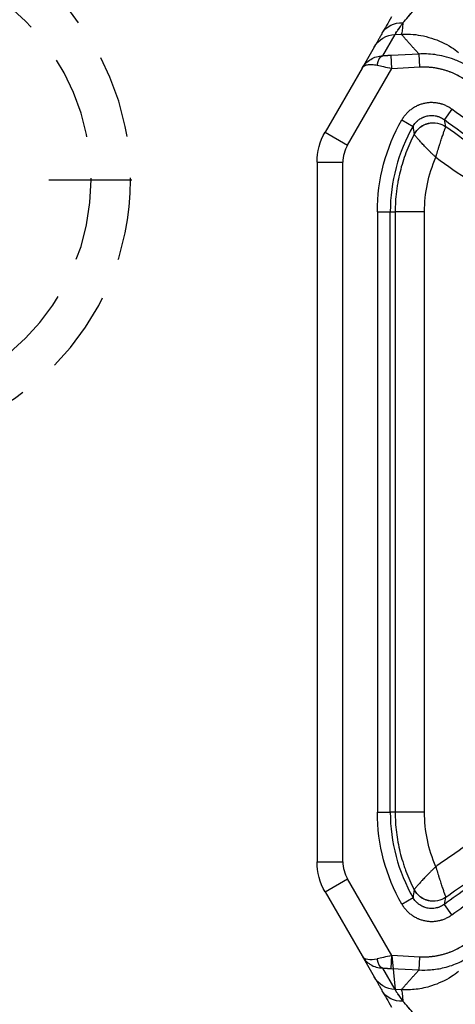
# Model space of a CAD drawing. Extents: x 2651 to 7771, y -1163 to 1075.
# Tile 411 of 490: x 5110 to 5123, y 673 to 702. Entities that reach past the tile are written whole.
import ezdxf

# ---------------------------------------------------------------- set-up
doc = ezdxf.new("R2010")
doc.units = 0
doc.header["$LTSCALE"] = 10
doc.linetypes.add('CENTER', pattern=[2, 1.25, -0.25, 0.25, -0.25])
doc.linetypes.add('HIDDEN', pattern=[0.375, 0.25, -0.125])
doc.layers.get('0').update_dxf_attribs({"linetype": 'CONTINUOUS'})
doc.layers.get('Defpoints').update_dxf_attribs({"linetype": 'CONTINUOUS'})
for name, color, linetype in [('1', 7, 'CONTINUOUS'), ('CEN', 1, 'CENTER'), ('DIM', 3, 'CONTINUOUS'), ('HIDDEN', 6, 'HIDDEN')]:
    doc.layers.add(name, color=color, linetype=linetype)
doc.styles.get("Standard").update_dxf_attribs({"font": 'romans.shx'})
doc.dimstyles.new('MM& INCH5', dxfattribs={"dimtxt": 5, "dimasz": 2.5, "dimexe": 1, "dimexo": 0.5, "dimtad": 0, "dimrnd": 1.38778e-17, "dimzin": 9, "dimdsep": 46, "dimtxsty": 'Standard', "dimblk": 'CLOSED', "dimcen": 0, "dimclrd": 3, "dimclre": 3, "dimclrt": 3, "dimazin": 2, "dimtfac": 0.75, "dimtofl": 0, "dimtmove": 0, "dimatfit": 3, "dimfxl": 0, "dimtolj": 1, "dimarcsym": 0})

# ---------------------------------------------------------------- blocks, each defined once
blk = doc.blocks.new('DFSF')
at = {"layer": '1', "color": 252, "linetype": 'Continuous'}
for p, q in [((1288.685, 533.376), (1288.87, 533.367)), ((1288.87, 533.367), (1289.242, 532.722)), ((1288.148, 532.776), (1288.128, 532.388)), ((1288.992, 532.732), (1288.148, 532.776)), ((1288.128, 532.388), (1288.972, 532.344)), ((1288.972, 532.344), (1290.304, 530.037)), ((1287.156, 531.114), (1287.385, 530.801)), ((1288.667, 530.793), (1288.33, 530.6)), ((1290.977, 530.426), (1290.304, 530.037)), ((1290.443, 529.519), (1290.443, 508.469)), ((1291.22, 529.519), (1290.443, 529.519)), ((1287.984, 528.026), (1287.984, 509.961)), ((1287.984, 528.026), (1288.867, 528.026)), ((1288.867, 528.026), (1289.015, 528.026)), ((1288.867, 509.961), (1288.867, 528.026)), ((1289.015, 528.026), (1289.015, 509.961)), ((1289.403, 528.026), (1289.015, 528.026)), ((1289.403, 509.961), (1289.403, 528.026)), ((1287.984, 509.961), (1288.867, 509.961)), ((1289.015, 509.961), (1288.867, 509.961)), ((1289.403, 509.961), (1289.015, 509.961)), ((1291.22, 508.469), (1290.443, 508.469)), ((1290.304, 507.951), (1288.972, 505.644)), ((1290.977, 507.562), (1290.304, 507.951)), ((1288.667, 507.195), (1288.33, 507.388)), ((1287.156, 506.874), (1287.385, 507.187)), ((1288.972, 505.644), (1288.128, 505.599)), ((1288.128, 505.599), (1288.148, 505.212)), ((1288.148, 505.212), (1288.992, 505.256)), ((1289.242, 505.266), (1288.87, 504.621)), ((1288.87, 504.621), (1288.685, 504.611))]:
    blk.add_line(p, q, dxfattribs=at)
at = {"layer": '1', "color": 110, "linetype": 'Continuous'}
for p, q in [((1288.972, 532.344), (1288.87, 533.367)), ((1288.128, 532.388), (1288.972, 532.344)), ((1288.972, 532.344), (1290.304, 530.037)), ((1290.443, 529.519), (1290.443, 508.469)), ((1290.304, 507.951), (1288.972, 505.644)), ((1288.972, 505.644), (1288.128, 505.599)), ((1289.242, 505.266), (1288.87, 504.621))]:
    blk.add_line(p, q, dxfattribs=at)
at = {"layer": '1', "color": 7, "linetype": 'Continuous'}
for p, q in [((1289.864, 532.355), (1289.502, 532.981)), ((1288.992, 532.732), (1288.972, 532.344)), ((1290.977, 530.426), (1289.865, 532.352)), ((1291.22, 508.469), (1291.22, 529.519)), ((1289.865, 505.636), (1290.977, 507.562)), ((1288.972, 505.644), (1288.992, 505.256)), ((1289.502, 505.007), (1289.864, 505.633))]:
    blk.add_line(p, q, dxfattribs=at)
at = {"layer": '1', "color": 252, "linetype": 'Continuous', "extrusion": (0, 0, -1)}
for centre, start, end in [((-1283.836, 528.026), 150.1987, 180), ((-1283.836, 509.961), 180, 209.8012)]:
    blk.add_arc(centre, 5.567, start, end, dxfattribs=at)
at = {"layer": '1', "color": 252, "linetype": 'Continuous'}
for centre, radius, start, end in [((1283.836, 528.026), 5.178, 0, 29.8013), ((1289.407, 529.519), 1.036, 0, 30), ((1283.836, 509.961), 5.178, 330.1988, 0), ((1289.407, 508.469), 1.036, 330, 0)]:
    blk.add_arc(centre, radius, start, end, dxfattribs=at)
at = {"layer": '1', "color": 7, "linetype": 'Continuous', "extrusion": (0, 0, -1)}
for centre, start, end in [((-1289.407, 529.519), 150, 180), ((-1289.407, 508.469), 180, 210)]:
    blk.add_arc(centre, 1.814, start, end, dxfattribs=at)
at = {"layer": '1', "color": 110, "linetype": 'Continuous'}
for centre, start, end in [((1289.407, 529.519), 0, 30), ((1289.407, 508.469), 330, 0)]:
    blk.add_arc(centre, 1.036, start, end, dxfattribs=at)
at = {"layer": '1', "color": 252, "linetype": 'Continuous', "extrusion": (0, 0, -1)}
for centre, major_axis, ratio, start_param, end_param in [((1288.583, 533.018), (0.673, 0.389), 0.857555, 5.242162, 6.283185), ((1288.855, 536.606), (0.161, 3.235), 0.052272, 3.194024, 3.602195), ((1288.829, 532.592), (0.673, 0.389), 0.998053, 5.287458, 6.283185), ((1287.719, 530.06), (-0.631, 0.148), 0.999911, 0.712892, 2.4287), ((1287.719, 530.059), (0.618, 0.195), 0.99876, 4.392457, 6.10701), ((1287.719, 507.928), (0.631, 0.148), 0.999911, 0.712878, 2.428715), ((1287.719, 507.929), (0.618, -0.195), 0.99876, 0.176172, 1.890754), ((1288.829, 505.396), (0.673, -0.389), 0.998053, 0, 0.995727), ((1288.855, 501.382), (0.161, -3.235), 0.052272, 2.68099, 3.089161), ((1288.583, 504.97), (0.673, -0.389), 0.857555, 0, 1.041024)]:
    blk.add_ellipse(centre, major_axis=major_axis, ratio=ratio, start_param=start_param, end_param=end_param, dxfattribs=at)
at = {"layer": '1', "color": 7, "linetype": 'Continuous', "extrusion": (0, 0, -1)}
for centre, major_axis, ratio, start_param, end_param in [((1289.222, 532.334), (-0.009, -0.389), 0.484329, 3.201449, 4.425608), ((1289.407, 529.519), (-1.814, 0), 0.999975, 2.618029, 3.141591), ((1289.407, 529.519), (1.814, 0), 0.999975, 5.759622, 6.283185), ((1283.861, 528.026), (4.123, 0), 1, 5.873541, 6.283185), ((1283.861, 509.961), (4.123, 0), 1, 0, 0.409639), ((1289.222, 505.654), (0.009, -0.389), 0.484329, 4.99917, 6.223329)]:
    blk.add_ellipse(centre, major_axis=major_axis, ratio=ratio, start_param=start_param, end_param=end_param, dxfattribs=at)
at = {"layer": '1', "color": 110, "linetype": 'Continuous'}
for points, degree, knots in [([(1288.301, 534.103), (1288.321, 534.079), (1288.381, 534.007), (1288.497, 533.87), (1288.584, 533.772), (1288.636, 533.712)], 3, [0, 0, 0, 0, 0.166985, 0.500056, 1, 1, 1, 1]), ([(1288.636, 533.712), (1288.669, 533.664), (1288.735, 533.569), (1288.805, 533.467), (1288.853, 533.395), (1288.864, 533.376), (1288.87, 533.367)], 3, [0, 0, 0, 0, 0.257092, 0.508444, 0.755554, 1, 1, 1, 1]), ([(1286.702, 531.96), (1287.011, 532.188), (1287.378, 532.298), (1287.745, 532.408), (1288.128, 532.388)], 2, [0, 0, 0, 0.5, 0.5, 1, 1, 1]), ([(1288.128, 505.599), (1287.745, 505.579), (1287.378, 505.69), (1287.011, 505.8), (1286.702, 506.028)], 2, [0, 0, 0, 0.5, 0.5, 1, 1, 1]), ([(1288.87, 504.621), (1288.864, 504.611), (1288.853, 504.593), (1288.805, 504.521), (1288.735, 504.419), (1288.669, 504.324), (1288.636, 504.275)], 3, [0, 0, 0, 0, 0.244446, 0.491556, 0.742908, 1, 1, 1, 1]), ([(1288.636, 504.275), (1288.584, 504.216), (1288.497, 504.118), (1288.381, 503.981), (1288.321, 503.909), (1288.301, 503.884)], 3, [0, 0, 0, 0, 0.499944, 0.833015, 1, 1, 1, 1])]:
    blk.add_open_spline(points, degree=degree, knots=knots, dxfattribs=at)
at = {"layer": '1', "color": 252, "linetype": 'Continuous'}
for points, knots in [([(1288.301, 534.103), (1288.361, 534.032), (1288.48, 533.889), (1288.584, 533.771), (1288.636, 533.712)], [0, 0, 0, 0, 0.500018, 1, 1, 1, 1]), ([(1288.636, 533.712), (1288.669, 533.663), (1288.733, 533.57), (1288.8, 533.475), (1288.839, 533.417), (1288.86, 533.382), (1288.866, 533.373), (1288.87, 533.367)], [0, 0, 0, 0, 0.262287, 0.49991, 0.699928, 0.840423, 1, 1, 1, 1]), ([(1286.955, 532.827), (1287.026, 532.878), (1287.276, 533.059), (1287.708, 533.253), (1288.226, 533.374), (1288.536, 533.376), (1288.685, 533.376)], [0, 0, 0, 0, 0.141984, 0.499773, 0.758442, 1, 1, 1, 1]), ([(1288.148, 532.776), (1288.033, 532.778), (1287.779, 532.781), (1287.368, 532.71), (1286.91, 532.558), (1286.623, 532.371), (1286.472, 532.273)], [0, 0, 0, 0, 0.193756, 0.426858, 0.69734, 1, 1, 1, 1]), ([(1289.865, 532.352), (1289.837, 532.394), (1289.787, 532.47), (1289.697, 532.554), (1289.587, 532.631), (1289.44, 532.7), (1289.308, 532.714), (1289.242, 532.722)], [0, 0, 0, 0, 0.205637, 0.372382, 0.500218, 0.747942, 1, 1, 1, 1]), ([(1286.702, 531.96), (1286.908, 532.112), (1287.133, 532.225), (1287.623, 532.372), (1287.873, 532.402), (1288.128, 532.388)], [0, 0, 0, 0, 0.5, 0.5, 1, 1, 1, 1]), ([(1288.972, 532.344), (1289.057, 532.363), (1289.21, 532.396), (1289.345, 532.427), (1289.405, 532.44)], [0, 0, 0, 0, 0.553654, 1, 1, 1, 1]), ([(1288.667, 530.793), (1288.649, 530.825), (1288.609, 530.886), (1288.541, 530.97), (1288.49, 531.022), (1288.456, 531.053), (1288.449, 531.059), (1288.436, 531.071), (1288.414, 531.088), (1288.364, 531.127), (1288.288, 531.176), (1288.224, 531.209), (1288.182, 531.228), (1288.174, 531.232), (1288.157, 531.239), (1288.131, 531.249), (1288.106, 531.258), (1288.054, 531.275), (1287.984, 531.293), (1287.912, 531.305), (1287.858, 531.311), (1287.84, 531.312), (1287.813, 531.313), (1287.803, 531.314), (1287.785, 531.314), (1287.739, 531.315), (1287.658, 531.31), (1287.587, 531.299), (1287.533, 531.288), (1287.507, 531.281), (1287.472, 531.271), (1287.454, 531.266), (1287.411, 531.252), (1287.343, 531.225), (1287.246, 531.176), (1287.186, 531.136), (1287.156, 531.114)], [0, 0, 0, 0, 0.0625, 0.125, 0.1875, 0.1875, 0.203125, 0.203125, 0.21875, 0.25, 0.3125, 0.375, 0.375, 0.390625, 0.390625, 0.40625, 0.4375, 0.4375, 0.5, 0.5625, 0.5625, 0.59375, 0.59375, 0.609375, 0.609375, 0.625, 0.6875, 0.75, 0.75, 0.78125, 0.796875, 0.8125, 0.8125, 0.875, 0.9375, 1, 1, 1, 1]), ([(1287.156, 531.114), (1286.689, 530.773), (1285.74, 530.11), (1284.765, 529.49), (1284.146, 529.116), (1284.022, 529.041), (1283.773, 528.894), (1283.648, 528.821), (1283.271, 528.605), (1283.019, 528.463), (1282.258, 528.047), (1281.745, 527.781), (1280.967, 527.398), (1280.706, 527.273), (1280.312, 527.09), (1280.181, 527.03), (1279.917, 526.911), (1279.256, 526.617), (1278.054, 526.121), (1276.426, 525.531), (1275.322, 525.185), (1274.767, 525.024)], [0, 0, 0, 0, 0.125, 0.25, 0.25, 0.28125, 0.28125, 0.3125, 0.3125, 0.375, 0.375, 0.5, 0.5, 0.5625, 0.5625, 0.59375, 0.59375, 0.625, 0.75, 0.875, 1, 1, 1, 1]), ([(1275.347, 523.68), (1275.897, 523.842), (1276.443, 524.015), (1277.256, 524.292), (1277.526, 524.387), (1277.863, 524.509), (1277.93, 524.534), (1278.065, 524.584), (1278.266, 524.659), (1279.002, 524.94), (1279.664, 525.212), (1280.451, 525.556), (1280.843, 525.732), (1281.297, 525.944), (1281.491, 526.037), (1281.62, 526.099), (1281.684, 526.13), (1282.264, 526.412), (1283.282, 526.935), (1284.774, 527.781), (1285.744, 528.386), (1286.463, 528.855), (1286.701, 529.014), (1287.056, 529.257), (1287.174, 529.338), (1287.409, 529.502), (1287.526, 529.585), (1287.643, 529.668)], [0, 0, 0, 0, 0.125, 0.125, 0.1875, 0.1875, 0.203125, 0.203125, 0.21875, 0.25, 0.375, 0.375, 0.4375, 0.46875, 0.484375, 0.484375, 0.5, 0.5, 0.625, 0.75, 0.875, 0.875, 0.9375, 0.9375, 0.96875, 0.96875, 1, 1, 1, 1]), ([(1287.643, 508.319), (1287.3, 508.565), (1286.606, 509.044), (1285.898, 509.502), (1285.45, 509.782), (1285.361, 509.837), (1285.181, 509.948), (1284.911, 510.112), (1284.277, 510.489), (1283.727, 510.798), (1282.988, 511.199), (1282.243, 511.589), (1281.108, 512.139), (1280.34, 512.483), (1279.76, 512.732), (1279.468, 512.854), (1279.127, 512.993), (1278.98, 513.052), (1278.882, 513.091), (1278.833, 513.11), (1278.391, 513.284), (1277.602, 513.58), (1276.407, 513.987), (1275.202, 514.357), (1274.391, 514.579), (1273.576, 514.789), (1273.167, 514.887), (1272.551, 515.026), (1272.345, 515.071), (1272.035, 515.135), (1271.932, 515.156), (1271.725, 515.198), (1271.207, 515.3), (1270.273, 515.465), (1269.439, 515.586), (1269.021, 515.64)], [0, 0, 0, 0, 0.0625, 0.125, 0.125, 0.140625, 0.140625, 0.15625, 0.1875, 0.25, 0.25, 0.3125, 0.375, 0.4375, 0.4375, 0.46875, 0.484375, 0.492188, 0.492188, 0.5, 0.5, 0.5625, 0.625, 0.6875, 0.75, 0.75, 0.8125, 0.8125, 0.84375, 0.84375, 0.859375, 0.859375, 0.875, 0.9375, 1, 1, 1, 1]), ([(1268.655, 514.225), (1269.073, 514.172), (1269.906, 514.054), (1270.732, 513.91), (1271.966, 513.676), (1272.781, 513.493), (1273.993, 513.182), (1274.797, 512.962), (1275.993, 512.594), (1277.179, 512.188), (1277.962, 511.891), (1278.741, 511.582), (1279.129, 511.421), (1279.612, 511.212), (1279.756, 511.148), (1279.901, 511.084), (1279.997, 511.041), (1280.045, 511.019), (1280.285, 510.91), (1280.858, 510.645), (1281.802, 510.181), (1282.543, 509.787), (1283.277, 509.381), (1283.641, 509.173), (1284.362, 508.744), (1285.077, 508.304), (1286.128, 507.609), (1286.816, 507.123), (1287.156, 506.874)], [0, 0, 0, 0, 0.0625, 0.125, 0.125, 0.25, 0.25, 0.3125, 0.375, 0.4375, 0.5, 0.5, 0.5625, 0.5625, 0.578125, 0.585938, 0.585938, 0.59375, 0.59375, 0.625, 0.6875, 0.75, 0.75, 0.8125, 0.8125, 0.875, 0.9375, 1, 1, 1, 1]), ([(1287.156, 506.874), (1287.186, 506.852), (1287.246, 506.812), (1287.343, 506.763), (1287.411, 506.736), (1287.454, 506.722), (1287.463, 506.719), (1287.48, 506.714), (1287.507, 506.707), (1287.533, 506.7), (1287.586, 506.689), (1287.658, 506.678), (1287.73, 506.674), (1287.776, 506.674), (1287.785, 506.674), (1287.803, 506.674), (1287.831, 506.675), (1287.858, 506.677), (1287.912, 506.683), (1287.984, 506.694), (1288.054, 506.713), (1288.105, 506.73), (1288.123, 506.736), (1288.148, 506.746), (1288.157, 506.749), (1288.174, 506.756), (1288.216, 506.774), (1288.288, 506.812), (1288.349, 506.851), (1288.393, 506.883), (1288.414, 506.9), (1288.442, 506.923), (1288.456, 506.935), (1288.49, 506.966), (1288.541, 507.017), (1288.609, 507.102), (1288.649, 507.163), (1288.667, 507.195)], [0, 0, 0, 0, 0.0625, 0.125, 0.1875, 0.1875, 0.203125, 0.203125, 0.21875, 0.25, 0.25, 0.3125, 0.375, 0.375, 0.390625, 0.390625, 0.40625, 0.4375, 0.4375, 0.5, 0.5625, 0.5625, 0.59375, 0.59375, 0.609375, 0.609375, 0.625, 0.6875, 0.75, 0.75, 0.78125, 0.796875, 0.8125, 0.8125, 0.875, 0.9375, 1, 1, 1, 1]), ([(1288.128, 505.599), (1287.873, 505.586), (1287.623, 505.616), (1287.133, 505.763), (1286.908, 505.876), (1286.702, 506.028)], [0, 0, 0, 0, 0.5, 0.5, 1, 1, 1, 1]), ([(1286.472, 505.715), (1286.573, 505.646), (1286.769, 505.514), (1287.082, 505.374), (1287.382, 505.28), (1287.662, 505.228), (1287.915, 505.205), (1288.074, 505.21), (1288.148, 505.212)], [0, 0, 0, 0, 0.205192, 0.397058, 0.573505, 0.733189, 0.875414, 1, 1, 1, 1]), ([(1289.405, 505.548), (1289.344, 505.561), (1289.209, 505.592), (1289.056, 505.625), (1288.972, 505.644)], [0, 0, 0, 0, 0.448471, 1, 1, 1, 1]), ([(1289.865, 505.636), (1289.803, 505.528), (1289.712, 505.436), (1289.495, 505.307), (1289.37, 505.271), (1289.242, 505.266)], [0, 0, 0, 0, 0.5, 0.5, 1, 1, 1, 1]), ([(1289.865, 505.636), (1289.85, 505.616), (1289.824, 505.581), (1289.764, 505.55), (1289.684, 505.526), (1289.573, 505.519), (1289.461, 505.538), (1289.405, 505.548)], [0, 0, 0, 0, 0.205637, 0.372382, 0.500218, 0.747942, 1, 1, 1, 1]), ([(1288.685, 504.611), (1288.591, 504.61), (1288.393, 504.608), (1288.085, 504.648), (1287.662, 504.754), (1287.274, 504.93), (1287.025, 505.11), (1286.955, 505.161)], [0, 0, 0, 0, 0.153402, 0.320414, 0.500296, 0.860692, 1, 1, 1, 1]), ([(1288.87, 504.621), (1288.866, 504.616), (1288.861, 504.606), (1288.84, 504.573), (1288.802, 504.515), (1288.733, 504.418), (1288.669, 504.324), (1288.636, 504.275)], [0, 0, 0, 0, 0.152639, 0.285793, 0.500086, 0.737686, 1, 1, 1, 1]), ([(1288.636, 504.275), (1288.584, 504.217), (1288.481, 504.099), (1288.361, 503.956), (1288.301, 503.884)], [0, 0, 0, 0, 0.495274, 1, 1, 1, 1])]:
    blk.add_open_spline(points, degree=3, knots=knots, dxfattribs=at)
at = {"layer": '1', "color": 7, "linetype": 'Continuous'}
for points in [[(1289.256, 533.407), (1289.177, 533.545), (1289.083, 533.707), (1288.976, 533.891)], [(1287.339, 530.584), (1287.339, 530.584), (1287.339, 530.584), (1287.34, 530.583)], [(1288.293, 530.36), (1288.293, 530.36), (1288.293, 530.36), (1288.293, 530.36)], [(1288.293, 507.628), (1288.293, 507.628), (1288.293, 507.628), (1288.293, 507.628)], [(1287.339, 507.404), (1287.339, 507.404), (1287.339, 507.404), (1287.34, 507.405)], [(1288.976, 504.097), (1289.083, 504.281), (1289.177, 504.443), (1289.256, 504.581)]]:
    blk.add_open_spline(points, degree=3, dxfattribs=at)
at = {"layer": '1', "color": 252, "linetype": 'Continuous'}
for points in [[(1288.148, 532.776), (1288.33, 532.974), (1288.509, 533.174), (1288.685, 533.376)], [(1288.685, 504.611), (1288.509, 504.814), (1288.33, 505.014), (1288.148, 505.212)]]:
    blk.add_rational_spline(points, [1, 0.999955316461, 0.999955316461, 1], degree=3, dxfattribs=at)
at = {"layer": '1', "color": 7, "linetype": 'Continuous'}
for points, weights in [([(1289.502, 532.981), (1289.485, 533.011), (1289.402, 533.154), (1289.256, 533.407)], [1, 0.986164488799, 0.986164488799, 1]), ([(1289.242, 532.722), (1289.168, 532.724), (1289.082, 532.727), (1288.992, 532.732)], [1, 0.972630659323, 0.972630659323, 1]), ([(1288.992, 505.256), (1289.082, 505.261), (1289.168, 505.264), (1289.242, 505.266)], [1, 0.972630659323, 0.972630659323, 1]), ([(1289.256, 504.581), (1289.402, 504.833), (1289.485, 504.977), (1289.502, 505.007)], [1, 0.986164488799, 0.986164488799, 1])]:
    blk.add_rational_spline(points, weights, degree=3, dxfattribs=at)
at = {"layer": '1', "color": 252, "linetype": 'Continuous'}
for points in [[(1289.865, 532.352), (1289.804, 532.457), (1289.625, 532.491), (1289.405, 532.44)], [(1287.385, 530.801), (1287.371, 530.729), (1287.355, 530.657), (1287.339, 530.584)], [(1288.293, 530.36), (1288.306, 530.441), (1288.318, 530.521), (1288.33, 530.6)], [(1288.33, 507.388), (1288.318, 507.467), (1288.306, 507.547), (1288.293, 507.628)], [(1287.339, 507.404), (1287.355, 507.331), (1287.371, 507.259), (1287.385, 507.187)]]:
    blk.add_open_spline(points, degree=3, dxfattribs=at)
at = {"layer": '1', "color": 7, "linetype": 'Continuous'}
for points, knots in [([(1274.875, 524.651), (1275.436, 524.813), (1276.55, 525.163), (1278.195, 525.759), (1279.273, 526.204), (1279.942, 526.497), (1280.076, 526.556), (1280.342, 526.677), (1280.475, 526.737), (1280.872, 526.922), (1281.136, 527.048), (1281.922, 527.434), (1282.44, 527.703), (1283.208, 528.124), (1283.463, 528.267), (1283.843, 528.485), (1283.969, 528.559), (1284.221, 528.707), (1284.847, 529.082), (1285.956, 529.787), (1286.914, 530.456), (1287.385, 530.801)], [0, 0, 0, 0, 0.125, 0.25, 0.375, 0.375, 0.40625, 0.40625, 0.4375, 0.4375, 0.5, 0.5, 0.625, 0.625, 0.6875, 0.6875, 0.71875, 0.71875, 0.75, 0.875, 1, 1, 1, 1]), ([(1287.385, 530.801), (1287.404, 530.814), (1287.442, 530.839), (1287.502, 530.87), (1287.545, 530.886), (1287.572, 530.895), (1287.583, 530.899), (1287.605, 530.905), (1287.643, 530.914), (1287.699, 530.923), (1287.744, 530.926), (1287.773, 530.926), (1287.779, 530.926), (1287.79, 530.925), (1287.796, 530.925), (1287.813, 530.924), (1287.847, 530.922), (1287.903, 530.913), (1287.947, 530.901), (1287.979, 530.89), (1287.99, 530.887), (1288.006, 530.88), (1288.011, 530.878), (1288.022, 530.874), (1288.048, 530.863), (1288.093, 530.839), (1288.131, 530.815), (1288.158, 530.795), (1288.172, 530.784), (1288.185, 530.773), (1288.194, 530.766), (1288.198, 530.762), (1288.219, 530.743), (1288.251, 530.711), (1288.294, 530.658), (1288.318, 530.62), (1288.33, 530.6)], [0, 0, 0, 0, 0.0625, 0.125, 0.1875, 0.1875, 0.203125, 0.21875, 0.25, 0.3125, 0.375, 0.375, 0.390625, 0.390625, 0.40625, 0.40625, 0.4375, 0.5, 0.5625, 0.5625, 0.59375, 0.59375, 0.609375, 0.609375, 0.625, 0.6875, 0.75, 0.75, 0.78125, 0.796875, 0.796875, 0.8125, 0.8125, 0.875, 0.9375, 1, 1, 1, 1]), ([(1287.339, 530.584), (1287.107, 530.416), (1286.873, 530.25), (1286.579, 530.046), (1286.52, 530.005), (1286.401, 529.924), (1286.224, 529.803), (1285.57, 529.365), (1284.482, 528.677), (1282.995, 527.823), (1281.979, 527.296), (1281.336, 526.98), (1281.207, 526.918), (1280.949, 526.794), (1280.56, 526.611), (1280.169, 526.433), (1279.383, 526.088), (1278.854, 525.868), (1278.187, 525.608), (1278.053, 525.557), (1277.785, 525.456), (1277.651, 525.406), (1277.247, 525.259), (1276.977, 525.163), (1276.164, 524.885), (1275.618, 524.712), (1275.068, 524.55)], [0, 0, 0, 0, 0.0625, 0.0625, 0.078125, 0.078125, 0.09375, 0.125, 0.25, 0.375, 0.5, 0.5, 0.53125, 0.53125, 0.5625, 0.625, 0.625, 0.75, 0.75, 0.78125, 0.78125, 0.8125, 0.8125, 0.875, 0.875, 1, 1, 1, 1]), ([(1287.643, 529.668), (1287.635, 529.694), (1287.628, 529.719), (1287.622, 529.74), (1287.609, 529.783), (1287.592, 529.84), (1287.573, 529.903), (1287.563, 529.937), (1287.559, 529.951), (1287.556, 529.958), (1287.55, 529.978), (1287.546, 529.992), (1287.54, 530.012), (1287.537, 530.019), (1287.533, 530.032), (1287.527, 530.052), (1287.521, 530.072), (1287.509, 530.11), (1287.492, 530.161), (1287.473, 530.22), (1287.462, 530.254), (1287.454, 530.276), (1287.451, 530.287), (1287.44, 530.319), (1287.426, 530.36), (1287.407, 530.414), (1287.395, 530.446), (1287.387, 530.469), (1287.385, 530.476), (1287.38, 530.49), (1287.377, 530.496), (1287.37, 530.514), (1287.365, 530.528), (1287.361, 530.539), (1287.359, 530.543), (1287.357, 530.548), (1287.355, 530.552), (1287.353, 530.557), (1287.349, 530.567), (1287.344, 530.576), (1287.342, 530.581), (1287.339, 530.584)], [0, 0, 0, 0, 0.03125, 0.0625, 0.0625, 0.125, 0.1875, 0.203125, 0.203125, 0.21875, 0.21875, 0.25, 0.25, 0.265625, 0.265625, 0.28125, 0.3125, 0.3125, 0.375, 0.4375, 0.46875, 0.46875, 0.5, 0.5, 0.5625, 0.625, 0.6875, 0.6875, 0.71875, 0.71875, 0.75, 0.75, 0.8125, 0.828125, 0.828125, 0.84375, 0.84375, 0.875, 0.875, 0.9375, 1, 1, 1, 1]), ([(1287.643, 529.668), (1287.662, 529.686), (1287.681, 529.704), (1287.708, 529.73), (1287.73, 529.751), (1287.752, 529.771), (1287.762, 529.782), (1287.794, 529.813), (1287.815, 529.833), (1287.846, 529.864), (1287.856, 529.874), (1287.876, 529.894), (1287.886, 529.904), (1287.901, 529.919), (1287.906, 529.924), (1287.915, 529.934), (1287.93, 529.949), (1287.944, 529.964), (1287.972, 529.993), (1288.008, 530.03), (1288.05, 530.075), (1288.074, 530.101), (1288.089, 530.118), (1288.097, 530.127), (1288.119, 530.151), (1288.148, 530.183), (1288.185, 530.226), (1288.207, 530.251), (1288.222, 530.268), (1288.227, 530.274), (1288.236, 530.285), (1288.24, 530.29), (1288.252, 530.305), (1288.261, 530.316), (1288.268, 530.324), (1288.271, 530.328), (1288.273, 530.331), (1288.276, 530.335), (1288.279, 530.339), (1288.285, 530.346), (1288.291, 530.355), (1288.293, 530.36)], [0, 0, 0, 0, 0.03125, 0.0625, 0.09375, 0.09375, 0.125, 0.125, 0.1875, 0.1875, 0.21875, 0.21875, 0.25, 0.25, 0.265625, 0.265625, 0.28125, 0.3125, 0.3125, 0.375, 0.4375, 0.46875, 0.46875, 0.5, 0.5, 0.5625, 0.625, 0.6875, 0.6875, 0.71875, 0.71875, 0.75, 0.75, 0.8125, 0.828125, 0.828125, 0.84375, 0.84375, 0.875, 0.875, 1, 1, 1, 1]), ([(1288.867, 528.026), (1288.867, 528.128), (1288.861, 528.331), (1288.833, 528.632), (1288.788, 528.929), (1288.725, 529.224), (1288.671, 529.419), (1288.626, 529.564), (1288.611, 529.612), (1288.586, 529.684), (1288.577, 529.708), (1288.56, 529.756), (1288.516, 529.875), (1288.429, 530.087), (1288.34, 530.269), (1288.293, 530.36)], [0, 0, 0, 0, 0.125, 0.25, 0.375, 0.5, 0.625, 0.625, 0.6875, 0.6875, 0.71875, 0.71875, 0.75, 0.875, 1, 1, 1, 1]), ([(1268.881, 514.741), (1269.296, 514.687), (1270.125, 514.567), (1270.95, 514.42), (1271.464, 514.32), (1271.566, 514.3), (1271.772, 514.259), (1271.874, 514.238), (1272.181, 514.173), (1272.795, 514.039), (1273.404, 513.891), (1274.212, 513.682), (1275.017, 513.46), (1276.213, 513.089), (1277.003, 512.817), (1277.592, 512.604), (1277.887, 512.495), (1278.229, 512.363), (1278.375, 512.306), (1278.472, 512.268), (1278.521, 512.249), (1278.959, 512.075), (1279.732, 511.753), (1280.873, 511.237), (1281.997, 510.685), (1282.734, 510.294), (1283.466, 509.892), (1284.011, 509.581), (1284.549, 509.257), (1284.816, 509.093), (1284.905, 509.038), (1285.083, 508.927), (1285.526, 508.648), (1286.314, 508.131), (1287, 507.65), (1287.339, 507.404)], [0, 0, 0, 0, 0.0625, 0.125, 0.125, 0.140625, 0.140625, 0.15625, 0.15625, 0.1875, 0.25, 0.25, 0.3125, 0.375, 0.4375, 0.4375, 0.46875, 0.484375, 0.492187, 0.492187, 0.5, 0.5, 0.5625, 0.625, 0.6875, 0.75, 0.75, 0.8125, 0.84375, 0.84375, 0.859375, 0.859375, 0.875, 0.9375, 1, 1, 1, 1]), ([(1287.385, 507.187), (1287.043, 507.438), (1286.351, 507.927), (1285.293, 508.626), (1284.215, 509.291), (1283.483, 509.711), (1282.745, 510.12), (1281.999, 510.517), (1281.24, 510.891), (1280.666, 511.162), (1280.473, 511.251), (1280.184, 511.383), (1280.087, 511.426), (1279.893, 511.512), (1279.602, 511.641), (1279.309, 511.765), (1279.015, 511.887), (1278.917, 511.928), (1278.721, 512.008), (1278.229, 512.205), (1277.337, 512.543), (1276.136, 512.956), (1275.326, 513.206), (1274.817, 513.354), (1274.715, 513.383), (1274.511, 513.441), (1274.409, 513.469), (1274.102, 513.553), (1273.078, 513.825), (1272.045, 514.056), (1270.797, 514.294), (1269.963, 514.439), (1269.124, 514.558), (1268.703, 514.61)], [0, 0, 0, 0, 0.0625, 0.125, 0.1875, 0.25, 0.25, 0.3125, 0.375, 0.375, 0.40625, 0.40625, 0.421875, 0.421875, 0.4375, 0.46875, 0.46875, 0.484375, 0.484375, 0.5, 0.5625, 0.625, 0.6875, 0.6875, 0.703125, 0.703125, 0.71875, 0.71875, 0.75, 0.875, 0.875, 0.9375, 1, 1, 1, 1]), ([(1288.293, 507.628), (1288.34, 507.718), (1288.429, 507.901), (1288.544, 508.18), (1288.642, 508.465), (1288.723, 508.755), (1288.766, 508.952), (1288.793, 509.102), (1288.801, 509.152), (1288.813, 509.227), (1288.817, 509.252), (1288.824, 509.303), (1288.84, 509.429), (1288.861, 509.656), (1288.867, 509.86), (1288.867, 509.961)], [0, 0, 0, 0, 0.125, 0.25, 0.375, 0.5, 0.625, 0.625, 0.6875, 0.6875, 0.71875, 0.71875, 0.75, 0.875, 1, 1, 1, 1]), ([(1287.643, 508.319), (1287.635, 508.294), (1287.628, 508.269), (1287.622, 508.248), (1287.609, 508.205), (1287.592, 508.148), (1287.573, 508.085), (1287.563, 508.051), (1287.559, 508.037), (1287.556, 508.03), (1287.55, 508.009), (1287.546, 507.996), (1287.54, 507.975), (1287.537, 507.969), (1287.533, 507.955), (1287.527, 507.935), (1287.521, 507.916), (1287.509, 507.877), (1287.492, 507.827), (1287.473, 507.768), (1287.462, 507.734), (1287.454, 507.712), (1287.451, 507.701), (1287.44, 507.669), (1287.426, 507.628), (1287.407, 507.574), (1287.395, 507.542), (1287.387, 507.519), (1287.385, 507.512), (1287.38, 507.498), (1287.377, 507.492), (1287.37, 507.473), (1287.365, 507.46), (1287.361, 507.449), (1287.359, 507.445), (1287.357, 507.44), (1287.355, 507.435), (1287.353, 507.431), (1287.349, 507.421), (1287.344, 507.411), (1287.342, 507.407), (1287.339, 507.404)], [0, 0, 0, 0, 0.03125, 0.0625, 0.0625, 0.125, 0.1875, 0.203125, 0.203125, 0.21875, 0.21875, 0.25, 0.25, 0.265625, 0.265625, 0.28125, 0.3125, 0.3125, 0.375, 0.4375, 0.46875, 0.46875, 0.5, 0.5, 0.5625, 0.625, 0.6875, 0.6875, 0.71875, 0.71875, 0.75, 0.75, 0.8125, 0.828125, 0.828125, 0.84375, 0.84375, 0.875, 0.875, 0.9375, 1, 1, 1, 1]), ([(1287.643, 508.319), (1287.662, 508.302), (1287.681, 508.283), (1287.708, 508.258), (1287.73, 508.237), (1287.752, 508.216), (1287.762, 508.206), (1287.794, 508.175), (1287.815, 508.155), (1287.846, 508.124), (1287.856, 508.114), (1287.876, 508.093), (1287.886, 508.083), (1287.901, 508.068), (1287.906, 508.063), (1287.915, 508.053), (1287.93, 508.039), (1287.944, 508.024), (1287.972, 507.995), (1288.008, 507.957), (1288.05, 507.913), (1288.074, 507.887), (1288.089, 507.869), (1288.097, 507.861), (1288.119, 507.836), (1288.148, 507.805), (1288.185, 507.762), (1288.207, 507.737), (1288.222, 507.719), (1288.227, 507.714), (1288.236, 507.703), (1288.24, 507.698), (1288.252, 507.683), (1288.261, 507.672), (1288.268, 507.664), (1288.271, 507.66), (1288.273, 507.657), (1288.276, 507.653), (1288.279, 507.649), (1288.285, 507.641), (1288.291, 507.633), (1288.293, 507.628)], [0, 0, 0, 0, 0.03125, 0.0625, 0.09375, 0.09375, 0.125, 0.125, 0.1875, 0.1875, 0.21875, 0.21875, 0.25, 0.25, 0.265625, 0.265625, 0.28125, 0.3125, 0.3125, 0.375, 0.4375, 0.46875, 0.46875, 0.5, 0.5, 0.5625, 0.625, 0.6875, 0.6875, 0.71875, 0.71875, 0.75, 0.75, 0.8125, 0.828125, 0.828125, 0.84375, 0.84375, 0.875, 0.875, 1, 1, 1, 1]), ([(1288.33, 507.388), (1288.318, 507.368), (1288.294, 507.33), (1288.251, 507.277), (1288.219, 507.245), (1288.198, 507.226), (1288.189, 507.218), (1288.172, 507.203), (1288.14, 507.179), (1288.093, 507.148), (1288.053, 507.128), (1288.027, 507.116), (1288.021, 507.114), (1288.011, 507.109), (1288.006, 507.107), (1287.99, 507.101), (1287.957, 507.09), (1287.903, 507.075), (1287.858, 507.068), (1287.824, 507.064), (1287.813, 507.064), (1287.796, 507.063), (1287.79, 507.062), (1287.779, 507.062), (1287.75, 507.062), (1287.699, 507.065), (1287.654, 507.072), (1287.621, 507.079), (1287.605, 507.083), (1287.588, 507.088), (1287.577, 507.091), (1287.572, 507.093), (1287.545, 507.101), (1287.502, 507.118), (1287.442, 507.149), (1287.404, 507.174), (1287.385, 507.187)], [0, 0, 0, 0, 0.0625, 0.125, 0.1875, 0.1875, 0.203125, 0.21875, 0.25, 0.3125, 0.375, 0.375, 0.390625, 0.390625, 0.40625, 0.40625, 0.4375, 0.5, 0.5625, 0.5625, 0.59375, 0.59375, 0.609375, 0.609375, 0.625, 0.6875, 0.75, 0.75, 0.78125, 0.796875, 0.796875, 0.8125, 0.8125, 0.875, 0.9375, 1, 1, 1, 1])]:
    blk.add_open_spline(points, degree=3, knots=knots, dxfattribs=at)
blk = doc.blocks.new('*D47')
at = {"layer": 'Defpoints', "color": 0}
for p in [(5075.684, 924.642), (5075.684, 850.322), (5205.684, 387.642)]:
    blk.add_point(p, dxfattribs=at)
at = {"layer": 'DIM', "color": 3, "lineweight": -2}
blk.add_line((5075.684, 850.822), (5075.684, 924.642), dxfattribs=at)
at = {"layer": 'DIM', "color": 3, "insert": (5075.684, 947.648), "char_height": 5, "attachment_point": 5, "rotation": 90}
blk.add_mtext('\\A1;130 [5.118]', dxfattribs=at)
blk = doc.blocks.new('_Closed')
at = {"color": 0, "linetype": 'ByBlock', "lineweight": -2}
for p, q in [((-1, 0.167), (0, 0)), ((-1, 0.167), (-1, -0.167)), ((0, 0), (-1, -0.167)), ((0, 0), (-1, 0))]:
    blk.add_line(p, q, dxfattribs=at)
blk = doc.blocks.new('*D48')
at = {"layer": 'Defpoints', "color": 0}
for p in [(5008.684, 924.642), (5008.684, 886.162), (5205.684, 387.642)]:
    blk.add_point(p, dxfattribs=at)
at = {"layer": 'DIM', "color": 3, "lineweight": -2}
blk.add_line((5008.684, 886.662), (5008.684, 924.642), dxfattribs=at)
at = {"layer": 'DIM', "color": 3, "insert": (5008.684, 947.648), "char_height": 5, "attachment_point": 5, "rotation": 90}
blk.add_mtext('\\A1;197 [7.756]', dxfattribs=at)
blk = doc.blocks.new('*D49')
at = {"layer": 'Defpoints', "color": 0}
for p in [(4965.684, 924.642), (4965.684, 912.642), (5205.684, 387.642)]:
    blk.add_point(p, dxfattribs=at)
at = {"layer": 'DIM', "color": 3, "lineweight": -2}
blk.add_line((4965.684, 913.142), (4965.684, 924.642), dxfattribs=at)
at = {"layer": 'DIM', "color": 3, "insert": (4965.684, 948.005), "char_height": 5, "attachment_point": 5, "rotation": 90}
blk.add_mtext('\\A1;240 [9.449]', dxfattribs=at)
blk = doc.blocks.new('*D50')
at = {"layer": 'Defpoints', "color": 0}
for p in [(4930.684, 924.642), (4930.684, 910.642), (5205.684, 387.642)]:
    blk.add_point(p, dxfattribs=at)
at = {"layer": 'DIM', "color": 3, "lineweight": -2}
blk.add_line((4930.684, 911.142), (4930.684, 924.642), dxfattribs=at)
at = {"layer": 'DIM', "color": 3, "insert": (4930.684, 950.386), "char_height": 5, "attachment_point": 5, "rotation": 90}
blk.add_mtext('\\A1;275 [10.827]', dxfattribs=at)
blk = doc.blocks.new('*D77')
at = {"layer": 'Defpoints', "color": 0}
for p in [(5085.684, 924.642), (5085.684, 787.642), (5205.684, 387.642)]:
    blk.add_point(p, dxfattribs=at)
at = {"layer": 'DIM', "color": 3, "lineweight": -2}
blk.add_line((5085.684, 788.142), (5085.684, 924.642), dxfattribs=at)
at = {"layer": 'DIM', "color": 3, "insert": (5085.684, 947.648), "char_height": 5, "attachment_point": 5, "rotation": 90}
blk.add_mtext('\\A1;120 [4.724]', dxfattribs=at)
blk = doc.blocks.new('*D104')
at = {"layer": 'Defpoints', "color": 0}
for p in [(4911.365, 797.642), (4996.156, 797.642), (5205.684, 387.642)]:
    blk.add_point(p, dxfattribs=at)
at = {"layer": 'DIM', "color": 3, "lineweight": -2}
blk.add_line((4995.656, 797.642), (4911.365, 797.642), dxfattribs=at)
at = {"layer": 'DIM', "color": 3, "insert": (4885.621, 797.642), "char_height": 5, "attachment_point": 5}
blk.add_mtext('\\A1;410 [16.142]', dxfattribs=at)
blk = doc.blocks.new('*D85')
at = {"layer": 'Defpoints', "color": 0}
for p in [(4911.365, 827.642), (5053.004, 827.642), (5205.684, 387.642)]:
    blk.add_point(p, dxfattribs=at)
at = {"layer": 'DIM', "color": 3, "lineweight": -2}
blk.add_line((5052.504, 827.642), (4911.365, 827.642), dxfattribs=at)
at = {"layer": 'DIM', "color": 3, "insert": (4885.621, 827.642), "char_height": 5, "attachment_point": 5}
blk.add_mtext('\\A1;440 [17.323]', dxfattribs=at)
blk = doc.blocks.new('*D86')
at = {"layer": 'Defpoints', "color": 0}
for p in [(4911.365, 762.642), (4930.684, 762.642), (5205.684, 387.642)]:
    blk.add_point(p, dxfattribs=at)
at = {"layer": 'DIM', "color": 3, "lineweight": -2}
blk.add_line((4930.184, 762.642), (4911.365, 762.642), dxfattribs=at)
at = {"layer": 'DIM', "color": 3, "insert": (4885.621, 762.642), "char_height": 5, "attachment_point": 5}
blk.add_mtext('\\A1;375 [14.764]', dxfattribs=at)
blk = doc.blocks.new('*D87')
at = {"layer": 'Defpoints', "color": 0}
for p in [(4911.365, 719.642), (4930.684, 719.642), (5205.684, 387.642)]:
    blk.add_point(p, dxfattribs=at)
at = {"layer": 'DIM', "color": 3, "lineweight": -2}
blk.add_line((4930.184, 719.642), (4911.365, 719.642), dxfattribs=at)
at = {"layer": 'DIM', "color": 3, "insert": (4885.621, 719.642), "char_height": 5, "attachment_point": 5}
blk.add_mtext('\\A1;332 [13.071]', dxfattribs=at)
blk = doc.blocks.new('*D105')
at = {"layer": 'Defpoints', "color": 0}
for p in [(4911.365, 859.642), (4982.164, 859.642), (5205.684, 387.642)]:
    blk.add_point(p, dxfattribs=at)
at = {"layer": 'DIM', "color": 3, "lineweight": -2}
blk.add_line((4981.664, 859.642), (4911.365, 859.642), dxfattribs=at)
at = {"layer": 'DIM', "color": 3, "insert": (4885.621, 859.642), "char_height": 5, "attachment_point": 5}
blk.add_mtext('\\A1;472 [18.583]', dxfattribs=at)
blk = doc.blocks.new('*D252')
at = {"layer": 'Defpoints', "color": 0}
for p in [(4911.365, 687.642), (4958.184, 687.642), (5205.684, 387.642)]:
    blk.add_point(p, dxfattribs=at)
at = {"layer": 'DIM', "color": 3, "lineweight": -2}
blk.add_line((4957.684, 687.642), (4911.365, 687.642), dxfattribs=at)
at = {"layer": 'DIM', "color": 3, "insert": (4885.621, 687.642), "char_height": 5, "attachment_point": 5}
blk.add_mtext('\\A1;300 [11.811]', dxfattribs=at)
blk = doc.blocks.new('*U293', base_point=(1834.08, 749.823))
for radius in [7.94, 6.75]:
    blk.add_circle((1834.08, 749.823), radius)
at = {"layer": 'CEN'}
for p, q in [((1834.08, 759.351), (1834.08, 740.295)), ((1824.552, 749.823), (1843.608, 749.823))]:
    blk.add_line(p, q, dxfattribs=at)
blk = doc.blocks.new('*D299')
at = {"layer": 'Defpoints', "color": 0}
for p in [(5095.684, 924.642), (5095.684, 912.642), (5205.684, 387.642)]:
    blk.add_point(p, dxfattribs=at)
at = {"layer": 'DIM', "color": 3, "lineweight": -2}
blk.add_line((5095.684, 913.142), (5095.684, 924.642), dxfattribs=at)
at = {"layer": 'DIM', "color": 3, "insert": (5095.684, 947.648), "char_height": 5, "attachment_point": 5, "rotation": 90}
blk.add_mtext('\\A1;110 [4.331]', dxfattribs=at)

msp = doc.modelspace()

# ---------------------------------------------------------------- block references
at = {"layer": 'DIM', "rotation": 180}
msp.add_blockref('DFSF', (6410.458, 1206.636), dxfattribs=at)
at = {"layer": 'HIDDEN', "xscale": -1, "rotation": 180}
msp.add_blockref('*U293', (5105.684, 697.642), dxfattribs=at)

# ---------------------------------------------------------------- dimensions: what is measured, and where the dimension line sits
at = {"layer": 'DIM'}
for feature_location, offset, dtype, picture, middle in [((4930.684, 910.642), (0, 14), 1, '*D50', (4930.684, 950.386)), ((4965.684, 912.642), (0, 12), 1, '*D49', (4965.684, 948.005)), ((5008.684, 886.162), (0, 38.48), 1, '*D48', (5008.684, 947.648)), ((5075.684, 850.322), (0, 74.32), 1, '*D47', (5075.684, 947.648)), ((5085.684, 787.642), (0, 137), 1, '*D77', (5085.684, 947.648)), ((5095.684, 912.642), (0, 12), 1, '*D299', (5095.684, 947.648)), ((4982.164, 859.642), (-70.799, 0), 0, '*D105', (4885.621, 859.642)), ((5053.004, 827.642), (-141.639, 0), 0, '*D85', (4885.621, 827.642)), ((4996.156, 797.642), (-84.791, 0), 0, '*D104', (4885.621, 797.642)), ((4930.684, 762.642), (-19.319, 0), 0, '*D86', (4885.621, 762.642)), ((4930.684, 719.642), (-19.319, 0), 0, '*D87', (4885.621, 719.642)), ((4958.184, 687.642), (-46.819, 0), 0, '*D252', (4885.621, 687.642))]:
    dim = msp.add_ordinate_dim(feature_location=feature_location, offset=offset, dtype=dtype, origin=(5205.684, 387.642), dimstyle='MM& INCH5', dxfattribs=at)
    dim.commit()
    dim.dimension.update_dxf_attribs({"geometry": picture, "text_midpoint": middle})

doc.saveas('drawing.dxf')
